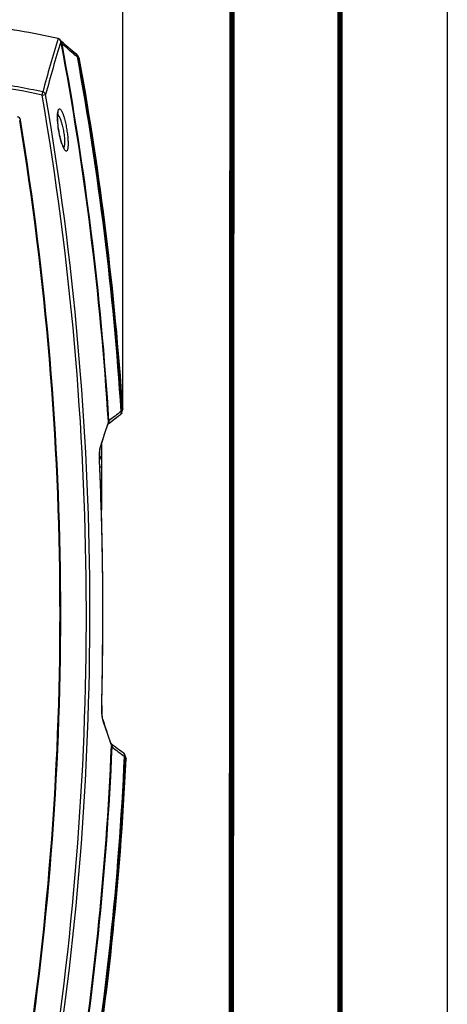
# Model space of a CAD drawing. Header units: millimetres. Extents: x 0 to 420, y -341 to 792.
# Tile 319 of 325: x 400 to 420, y 189 to 234. Entities that reach past the tile are written whole.
import ezdxf

# ---------------------------------------------------------------- set-up
doc = ezdxf.new("R2010")
doc.units = ezdxf.units.MM
doc.header["$LTSCALE"] = 23.1
doc.layers.get('0').update_dxf_attribs({"linetype": 'CONTINUOUS'})
doc.layers.add('06___PRT_ALL_SURFS', color=7, linetype='CONTINUOUS')
doc.layers.add('DIM_PILOTEES', color=7, linetype='CONTINUOUS')
doc.styles.get("Standard").update_dxf_attribs({"font": 'txt', "width": 0.7})
doc.dimstyles.new('DIMSTYLE_3', dxfattribs={"dimtxt": 2.5, "dimasz": 3.5, "dimexe": 2, "dimexo": 0, "dimtad": 1, "dimdec": 0, "dimlfac": 5.882353, "dimdsep": 46, "dimtxsty": 'Standard', "dimblk": '_FILLED', "dimblk1": '_FILLED', "dimblk2": '_FILLED', "dimcen": 0.09, "dimazin": 2, "dimtp": 0.8, "dimtm": 0.8, "dimtfac": 1, "dimtdec": 0, "dimtofl": 0, "dimtmove": 0, "dimatfit": 3, "dimldrblk": '_FILLED', "dimfxl": 0, "dimtolj": 1, "dimarcsym": 0})

# ---------------------------------------------------------------- blocks, each defined once
blk = doc.blocks.new('_FILLED')
at = {"color": 0, "linetype": 'ByBlock'}
blk.add_solid([(0, 0), (-1, 0.143), (-1, -0.143)], dxfattribs=at)
blk = doc.blocks.new('*D9')
at = {"layer": 'DIM_PILOTEES', "color": 2, "linetype": 'Continuous'}
for p, q in [((322.755, 216.718), (322.755, 271.478)), ((404.884, 216.276), (404.884, 271.478)), ((322.755, 269.478), (363.82, 269.478)), ((404.884, 269.478), (363.82, 269.478))]:
    blk.add_line(p, q, dxfattribs=at)
at = {"layer": 'DIM_PILOTEES', "color": 2, "linetype": 'Continuous', "xscale": 3.5, "yscale": 3.5, "zscale": 3.5, "rotation": 180}
blk.add_blockref('_FILLED', (322.755, 269.478), dxfattribs=at)
at = {"layer": 'DIM_PILOTEES', "color": 2, "linetype": 'Continuous', "xscale": 3.5, "yscale": 3.5, "zscale": 3.5}
blk.add_blockref('_FILLED', (404.884, 269.478), dxfattribs=at)
at = {"layer": 'DIM_PILOTEES', "color": 2, "linetype": 'Continuous', "insert": (363.82, 272.603), "char_height": 2.5, "width": 8.57143, "attachment_point": 2, "line_spacing_factor": 0.9}
blk.add_mtext('{\\ftxt;\\W0.0001;\\H0.0001;\\~}{\\ftxt;\\W2.2857142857;\\H2.5; }{\\ftxt;\\W0.0001;\\H0.0001;\\~}', dxfattribs=at)

msp = doc.modelspace()

# ---------------------------------------------------------------- linework, layer by layer
at = {"color": 7, "linetype": 'Continuous'}
for p, q in [((420, 297), (420, 0)), ((410, 286.9999), (409.8296, 10.1087)), ((401.8766, 233.5419), (401.8762, 233.5399)), ((402.0054, 233.4074), (402.0054, 233.4067)), ((402.1208, 233.3211), (402.0311, 233.3983)), ((402.2243, 233.2314), (402.1201, 233.3216)), ((402.3275, 233.1417), (402.2237, 233.232)), ((402.4303, 233.0518), (402.3268, 233.1422)), ((402.5327, 232.9618), (402.4297, 233.0524)), ((402.6194, 232.8853), (402.5321, 232.9623)), ((402.643, 232.8668), (402.6387, 232.8698)), ((402.7034, 232.8378), (402.6651, 232.8543)), ((402.8641, 232.6055), (402.7885, 232.7574)), ((402.8033, 232.712), (402.7733, 232.7066)), ((402.8484, 232.6218), (402.8033, 232.712)), ((402.8792, 232.5602), (402.8484, 232.6218)), ((402.8792, 232.5601), (402.8729, 232.5726)), ((401.1332, 230.9076), (401.1647, 231.0496)), ((401.1332, 230.9076), (401.2957, 230.9355)), ((404.8843, 216.2759), (404.8445, 216.1571)), ((404.8719, 216.2389), (404.8604, 216.2039)), ((404.8843, 216.276), (404.8835, 216.2735)), ((404.8445, 216.1571), (404.814, 216.1551)), ((404.8363, 216.0923), (404.8759, 216.2108)), ((404.8604, 216.2039), (404.8445, 216.1571)), ((404.1788, 215.5122), (404.2084, 215.6011)), ((404.1967, 215.6066), (404.1851, 215.5717)), ((404.2163, 215.6653), (404.1962, 215.6051)), ((404.1981, 215.57), (404.2069, 215.5773)), ((404.2069, 215.5773), (404.2099, 215.5797)), ((403.8906, 214.631), (403.8906, 211.5599)), ((403.8906, 213.5575), (403.8174, 213.5575)), ((403.9581, 201.7877), (404.0213, 201.6007)), ((404.3298, 200.6643), (404.343, 200.6265)), ((404.3425, 200.6281), (404.3631, 200.569)), ((404.3454, 200.6607), (404.3439, 200.6619)), ((404.3497, 200.6571), (404.3445, 200.6614)), ((404.3547, 200.6531), (404.3488, 200.6578)), ((404.3573, 200.651), (404.3537, 200.6539)), ((404.4418, 200.5847), (404.3573, 200.651)), ((404.9695, 200.0741), (405, 200.0727)), ((405.0326, 200.0172), (404.9909, 200.1365)), ((405, 200.0727), (405.015, 200.0304)), ((405, 200.0727), (405.042, 199.9531))]:
    msp.add_line(p, q, dxfattribs=at)
at = {"color": 7, "linetype": 'Continuous', "const_width": 0.25}
for points in [[(415, 5), (415, 292)], [(410, 287), (409.8468, 9.9234)]]:
    msp.add_lwpolyline(points, dxfattribs=at)
at = {"color": 7, "linetype": 'Continuous'}
for points in [[(402.0311, 233.3983), (402.0229, 233.4056), (402.0154, 233.413), (402.0095, 233.4193), (402.0051, 233.4245), (402.0021, 233.4286), (402.0003, 233.4311)], [(402.6651, 232.8543), (402.6613, 232.856), (402.6549, 232.8594), (402.6475, 232.8638), (402.6391, 232.8695), (402.6298, 232.8765), (402.6194, 232.8853)], [(402.8484, 232.6218), (402.8285, 232.6618), (402.8033, 232.712)], [(402.8792, 232.5601), (402.8773, 232.5691), (402.8739, 232.5815), (402.8695, 232.5937), (402.8641, 232.6055)], [(401.9049, 229.2843), (401.9005, 229.3128), (401.8922, 229.3699), (401.8848, 229.4257), (401.8783, 229.48), (401.8726, 229.5326), (401.8678, 229.5833), (401.8639, 229.6318), (401.8607, 229.678), (401.8582, 229.7219), (401.8565, 229.7633), (401.8554, 229.8022), (401.8549, 229.8386), (401.8549, 229.8727), (401.8555, 229.9046), (401.8564, 229.9342), (401.8578, 229.9616), (401.8596, 229.9868), (401.8616, 230.0098), (401.8639, 230.0307), (401.8664, 230.0493), (401.869, 230.0657), (401.8717, 230.08), (401.8744, 230.092), (401.8769, 230.1018), (401.8791, 230.1095), (401.881, 230.1149), (401.8819, 230.1174)], [(402.1648, 228.4139), (402.1649, 228.4137), (402.1641, 228.4146), (402.1619, 228.4172), (402.1587, 228.4215), (402.1544, 228.4275), (402.1493, 228.4353), (402.1435, 228.4447), (402.1371, 228.4559), (402.1301, 228.4689), (402.1227, 228.4836), (402.1148, 228.5001), (402.1065, 228.5183), (402.0978, 228.5383), (402.0888, 228.5602), (402.0795, 228.5838), (402.07, 228.6093), (402.0602, 228.6366), (402.0502, 228.6657), (402.0401, 228.6966), (402.0298, 228.7294), (402.0194, 228.764), (402.0089, 228.8005), (401.9985, 228.8387), (401.988, 228.8788), (401.9775, 228.9206), (401.9671, 228.9641), (401.9569, 229.0092), (401.9468, 229.056), (401.937, 229.1042), (401.9274, 229.1539), (401.9182, 229.205), (401.9093, 229.2572), (401.9049, 229.2843)], [(404.8759, 216.2108), (404.8801, 216.2255), (404.8829, 216.2405), (404.8844, 216.2558), (404.8845, 216.2711), (404.8843, 216.2759)], [(404.2099, 215.5797), (404.2943, 215.6463), (404.3919, 215.7222), (404.4902, 215.7974), (404.5891, 215.8718), (404.6887, 215.9456), (404.7748, 216.0084)], [(403.8372, 214.465), (403.8964, 214.6489), (403.9545, 214.8286), (404.0084, 214.994), (404.0577, 215.145), (404.1027, 215.2816), (404.143, 215.404), (404.1788, 215.5122)], [(404.1981, 215.5701), (404.1982, 215.5702), (404.2025, 215.5737), (404.2074, 215.5777)], [(403.8048, 213.8771), (403.8042, 213.8913), (403.8027, 213.9335), (403.8016, 213.976), (403.8009, 214.0183), (403.8007, 214.0599), (403.801, 214.1006), (403.8018, 214.14), (403.803, 214.1777), (403.8045, 214.2135), (403.8065, 214.2472), (403.8087, 214.2785), (403.8112, 214.3075), (403.8139, 214.3342), (403.8167, 214.3585), (403.8197, 214.3805), (403.8228, 214.4003), (403.8259, 214.4178), (403.829, 214.433), (403.832, 214.446), (403.8347, 214.4566), (403.8372, 214.465)], [(403.9091, 202.4426), (403.9488, 204.3327), (403.966, 206.2482), (403.9601, 208.1635), (403.931, 210.0782), (403.8789, 211.992), (403.8048, 213.8771)], [(403.9581, 201.7877), (403.9575, 201.7895), (403.9544, 201.7997), (403.9509, 201.8126), (403.9471, 201.8281), (403.9432, 201.8463), (403.9393, 201.867), (403.9353, 201.8903), (403.9315, 201.9161), (403.9277, 201.9443), (403.9242, 201.9749), (403.9209, 202.0079), (403.9178, 202.0431), (403.9151, 202.0805), (403.9128, 202.1198), (403.9108, 202.1608), (403.9093, 202.2033), (403.9083, 202.2469), (403.9077, 202.2915), (403.9076, 202.3366), (403.9079, 202.382), (403.9088, 202.4274), (403.9091, 202.4426)], [(404.3543, 200.6322), (404.3227, 200.7229), (404.2845, 200.8327), (404.2415, 200.9571), (404.1936, 201.0961), (404.1408, 201.2498), (404.0833, 201.4181), (404.0212, 201.6011)], [(404.9299, 200.2183), (404.8415, 200.2826), (404.7406, 200.357), (404.6404, 200.4321), (404.5408, 200.5081), (404.4418, 200.5847)], [(405.015, 200.0304), (405.0343, 199.9744), (405.0395, 199.9601), (405.0419, 199.9533), (405.042, 199.9529)], [(405.042, 199.9531), (405.0422, 199.9576), (405.0418, 199.9727), (405.0401, 199.9878), (405.037, 200.0026), (405.0326, 200.0172)]]:
    msp.add_lwpolyline(points, dxfattribs=at)
for centre, radius, start, end in [((394.4046, 200.6132), 33.7658, 77.21521, 83.48911), ((394.4046, 200.6132), 33.7637, 77.21521, 83.48321), ((465.0811, 214.1362), 66.1163, 162.934379, 165.178174), ((464.4233, 214.1432), 65.3229, 162.848672, 165.103922), ((401.8834, 233.5368), 0.00784, 156.85778, 162.92518), ((401.8374, 233.3709), 0.1725, 66.22353, 77.09752), ((401.8372, 233.3718), 0.1725, 66.09511, 76.94765), ((401.839, 233.3761), 0.17, 18.98431, 77.21526), ((401.8401, 233.3737), 0.1686, 22.32549, 27.8527), ((401.8396, 233.374), 0.1692, 22.36438, 27.86769), ((401.8404, 233.3738), 0.1682, 11.25739, 22.31554), ((401.8399, 233.3742), 0.1688, 11.34363, 22.35509), ((401.8819, 233.3909), 0.1246, 7.59907, 18.9525), ((402.2829, 233.4811), 0.287, 194.87089, 197.91335), ((260.1046, 206.7146), 144.3893, 3.554016, 10.653055), ((260.1046, 206.7146), 144.4196, 3.575627, 10.605731), ((366.1954, 191.6176), 54.9825, 48.47799, 49.2894), ((402.6255, 232.7628), 0.0997, 61.08605, 66.59559), ((402.6396, 232.6834), 0.1662, 9.91543, 26.42524), ((409.5296, 248.4084), 17.0937, 246.57715, 246.71838), ((260.1046, 206.7146), 145.017, 3.732545, 10.325124), ((260.1046, 206.7146), 145.0475, 3.732545, 10.325124), ((394.4046, 200.6132), 31.1781, 77.4776, 81.85133), ((394.4046, 200.6132), 31.0326, 77.4776, 81.75969), ((260.1046, 206.7146), 143.2535, 351.038657, 9.734159), ((260.1046, 206.7146), 143.0886, 351.038657, 9.734159), ((399.9496, 229.722), 0.17, 9.34264, 79.21484), ((260.1046, 206.7146), 141.8609, 351.228247, 9.33303), ((260.1046, 206.7146), 141.8949, 351.223769, 9.342638), ((414.2678, 203.116), 16.1057, 125.94338, 128.49387), ((404.6611, 216.1078), 0.1595, 357.03058, 1.92636), ((510.4818, 180.1991), 112.0277, 161.593957, 162.15667), ((404.1483, 215.6572), 0.0989, 308.47341, 317.16425), ((404.7155, 214.2894), 0.9052, 168.70209, 170.18745), ((404.5319, 214.3262), 0.7178, 166.95082, 168.71164), ((245.3542, 206.7143), 158.6099, 358.456562, 2.58859), ((404.7618, 201.9708), 0.8339, 192.05907, 193.84696), ((511.9068, 238.2058), 113.9393, 198.672294, 199.237631), ((404.2967, 200.5744), 0.0977, 44.61128, 51.67082), ((260.1046, 206.7146), 144.3893, 350.605192, 357.560588), ((260.1046, 206.7146), 144.4196, 350.605192, 357.538331), ((414.7379, 213.589), 16.6756, 231.64862, 234.1411), ((260.1046, 206.7146), 145.017, 350.521879, 357.375413), ((260.1046, 206.7146), 145.0475, 350.521711, 357.375413), ((404.8173, 200.1193), 0.1582, 358.60006, 3.45461)]:
    msp.add_arc(centre, radius, start, end, dxfattribs=at)
for points in [[(401.9891, 233.4524), (401.9716, 233.4855), (401.9412, 233.5137), (401.9069, 233.5288)], [(401.9892, 233.4531), (401.9717, 233.4861), (401.9413, 233.5144), (401.9071, 233.5295)], [(402.7034, 232.8378), (402.7393, 232.8224), (402.7711, 232.7923), (402.7885, 232.7574)], [(402.7733, 232.7066), (402.7736, 232.7164), (402.7732, 232.7264), (402.772, 232.7362)], [(404.8363, 216.0923), (404.8254, 216.0594), (404.8029, 216.0287), (404.7747, 216.0084)], [(404.8131, 216.0613), (404.8174, 216.0735), (404.8197, 216.0866), (404.8204, 216.0995)], [(404.8205, 216.1131), (404.8201, 216.1273), (404.8178, 216.1415), (404.814, 216.1551)], [(404.8363, 216.0923), (404.8432, 216.113), (404.846, 216.1354), (404.8445, 216.1571)], [(404.2084, 215.6011), (404.2152, 215.6216), (404.2179, 215.6438), (404.2163, 215.6653)], [(403.8372, 214.4651), (403.8435, 214.4845), (403.8454, 214.5058), (403.8429, 214.5261)], [(403.9581, 201.7876), (403.9646, 201.7686), (403.9668, 201.7476), (403.9647, 201.7276)], [(404.3543, 200.6322), (404.3613, 200.6121), (404.3643, 200.5902), (404.3631, 200.569)], [(404.9909, 200.1365), (404.9797, 200.1686), (404.9575, 200.1984), (404.9299, 200.2183)], [(404.9678, 200.1664), (404.9721, 200.1544), (404.9745, 200.1416), (404.9753, 200.1289)], [(404.9755, 200.1155), (404.9752, 200.1015), (404.9731, 200.0876), (404.9695, 200.0741)], [(404.9909, 200.1365), (404.998, 200.1162), (405.0011, 200.0941), (405, 200.0727)]]:
    msp.add_open_spline(points, degree=3, dxfattribs=at)
for points, knots in [([(402.0571, 233.295), (402.0521, 233.303), (402.0334, 233.3341), (402.018, 233.3673), (402.0097, 233.3928)], [0, 0, 0, 0, 0.260379, 1, 1, 1, 1]), ([(402.0571, 233.295), (402.0612, 233.3145), (402.0631, 233.3527), (402.0439, 233.3873), (402.0311, 233.3983)], [0, 0, 0, 0, 0.5407572, 1, 1, 1, 1]), ([(402.6437, 232.783), (402.648, 232.8022), (402.6503, 232.8398), (402.6319, 232.8742), (402.6194, 232.8853)], [0, 0, 0, 0, 0.5411692, 1, 1, 1, 1]), ([(402.7346, 232.7233), (402.7267, 232.7267), (402.6941, 232.7428), (402.6645, 232.7646), (402.6437, 232.783)], [0, 0, 0, 0, 0.2361012, 1, 1, 1, 1]), ([(402.7346, 232.7233), (402.7355, 232.7492), (402.7279, 232.7994), (402.6937, 232.8391), (402.6737, 232.8501)], [0, 0, 0, 0, 0.532574, 1, 1, 1, 1]), ([(402.772, 232.7362), (402.7692, 232.7583), (402.7557, 232.8002), (402.7218, 232.8299), (402.7034, 232.8378)], [0, 0, 0, 0, 0.5267138, 1, 1, 1, 1]), ([(401.2957, 230.9355), (401.2871, 230.9632), (401.2509, 231.0152), (401.1948, 231.0426), (401.1647, 231.0496)], [0, 0, 0, 0, 0.4833505, 1, 1, 1, 1]), ([(401.9012, 229.2839), (401.8773, 229.4349), (401.8526, 229.6519), (401.8471, 229.9222), (401.8541, 230.0398), (401.8613, 230.0917)], [0, 0, 0, 0, 0.5653272, 0.8061326, 1, 1, 1, 1]), ([(401.8613, 230.0917), (401.8644, 230.1147), (401.8714, 230.1556), (401.8872, 230.2081), (401.906, 230.2446), (401.9319, 230.2661), (401.9637, 230.2624), (401.992, 230.2388), (402.0211, 230.2007), (402.0513, 230.1463), (402.0823, 230.077), (402.1136, 229.9934), (402.1447, 229.8969), (402.1867, 229.748), (402.2343, 229.5429), (402.2655, 229.3727), (402.2796, 229.2841)], [0, 0, 0, 0, 0.0553024, 0.0984487, 0.1299556, 0.1524426, 0.1730155, 0.2001984, 0.2378916, 0.287042, 0.3474903, 0.4185723, 0.4993193, 0.5885364, 0.7866592, 1, 1, 1, 1]), ([(401.8619, 230.013), (401.8901, 229.9767), (401.9415, 229.8795), (402.0076, 229.7071), (402.0695, 229.494), (402.1042, 229.3392), (402.1198, 229.2578)], [0, 0, 0, 0, 0.1717208, 0.4070644, 0.6903193, 1, 1, 1, 1]), ([(402.1422, 228.4192), (402.1162, 228.4695), (402.0674, 228.5887), (401.9777, 228.8751), (401.9279, 229.1143), (401.9012, 229.2839)], [0, 0, 0, 0, 0.1884939, 0.4278728, 1, 1, 1, 1]), ([(402.1198, 229.2578), (402.137, 229.1688), (402.1641, 228.9993), (402.1835, 228.7673), (402.1806, 228.6024), (402.1606, 228.5056), (402.1453, 228.4708), (402.1356, 228.4586)], [0, 0, 0, 0, 0.335766, 0.6345502, 0.86212, 0.9423351, 1, 1, 1, 1]), ([(402.2796, 229.2841), (402.2931, 229.1993), (402.3158, 229.0349), (402.334, 228.8335), (402.3405, 228.6847), (402.341, 228.5873), (402.3375, 228.5019), (402.3299, 228.43), (402.3186, 228.3724), (402.3034, 228.33), (402.2843, 228.3011), (402.2565, 228.2896), (402.2273, 228.3012), (402.1997, 228.3273), (402.1702, 228.3678), (402.1518, 228.4006), (402.1422, 228.4192)], [0, 0, 0, 0, 0.2149164, 0.4154449, 0.5058633, 0.5875664, 0.6592086, 0.719749, 0.7685616, 0.8056547, 0.8322828, 0.8526979, 0.8751638, 0.9060346, 0.947523, 1, 1, 1, 1]), ([(404.7748, 216.0084), (404.7879, 216.0179), (404.8027, 216.0356), (404.8113, 216.0559), (404.8131, 216.0613)], [0, 0, 0, 0, 0.7404497, 1, 1, 1, 1]), ([(404.2431, 215.7215), (404.2366, 215.7111), (404.2263, 215.6931), (404.2175, 215.6737), (404.2163, 215.6653)], [0, 0, 0, 0, 0.5902413, 1, 1, 1, 1]), ([(404.2209, 215.5899), (404.2355, 215.6057), (404.2553, 215.6506), (404.2501, 215.698), (404.2431, 215.7215)], [0, 0, 0, 0, 0.4682305, 1, 1, 1, 1]), ([(403.8236, 214.4436), (403.8094, 214.3616), (403.7959, 214.1724), (403.7974, 213.9834), (403.8022, 213.8778)], [0, 0, 0, 0, 0.4404758, 1, 1, 1, 1]), ([(403.8429, 214.5261), (403.8419, 214.5232), (403.8381, 214.5107), (403.8348, 214.4981), (403.8326, 214.4883)], [0, 0, 0, 0, 0.2308535, 1, 1, 1, 1]), ([(403.8906, 213.9282), (403.8906, 213.9595), (403.8738, 214.0237), (403.8279, 214.0712), (403.801, 214.0884)], [0, 0, 0, 0, 0.4946937, 1, 1, 1, 1]), ([(403.8048, 213.8771), (403.8048, 213.8774), (403.8036, 213.8776), (403.8029, 213.8777), (403.8022, 213.8778)], [0, 0, 0, 0, 0.277184, 1, 1, 1, 1]), ([(403.9065, 202.4422), (403.9032, 202.3202), (403.9049, 202.1459), (403.9234, 201.9307), (403.9375, 201.8377), (403.9463, 201.7966)], [0, 0, 0, 0, 0.5651257, 0.805557, 1, 1, 1, 1]), ([(403.9091, 202.4426), (403.9091, 202.4423), (403.9078, 202.4424), (403.9072, 202.4422), (403.9065, 202.4422)], [0, 0, 0, 0, 0.2611673, 1, 1, 1, 1]), ([(403.9521, 201.7712), (403.9531, 201.7673), (403.9568, 201.7526), (403.9611, 201.7381), (403.9647, 201.7276)], [0, 0, 0, 0, 0.2694758, 1, 1, 1, 1]), ([(404.3662, 200.643), (404.3814, 200.6276), (404.4024, 200.583), (404.3977, 200.5353), (404.391, 200.5117)], [0, 0, 0, 0, 0.4675094, 1, 1, 1, 1]), ([(404.3631, 200.569), (404.3645, 200.5604), (404.3737, 200.5406), (404.3843, 200.5223), (404.391, 200.5117)], [0, 0, 0, 0, 0.4106433, 1, 1, 1, 1]), ([(404.9299, 200.2183), (404.9429, 200.2089), (404.9574, 200.1916), (404.966, 200.1717), (404.9678, 200.1664)], [0, 0, 0, 0, 0.7404749, 1, 1, 1, 1])]:
    msp.add_open_spline(points, degree=3, knots=knots, dxfattribs=at)
at = {"layer": '06___PRT_ALL_SURFS', "color": 7, "linetype": 'Continuous'}
for start, end in [(3.778318, 10.260741), (350.512443, 357.328988)]:
    msp.add_arc((260.1046, 206.7146), 145.095, start, end, dxfattribs=at)

# ---------------------------------------------------------------- dimensions: what is measured, and where the dimension line sits
at = {"layer": 'DIM_PILOTEES', "color": 2, "linetype": 'Continuous'}
dim = msp.add_linear_dim(base=(404.8843, 269.4785), p1=(322.7549, 216.7182), p2=(404.8843, 216.2759), text='{\\ftxt;\\W0.0001;\\H0.0001;\\~}{\\ftxt;\\W2.2857142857;\\H2.5; }{\\ftxt;\\W0.0001;\\H0.0001;\\~}', dimstyle='DIMSTYLE_3', dxfattribs=at)
dim.commit()
dim.dimension.update_dxf_attribs({"geometry": '*D9', "text_midpoint": (363.4624, 269.4785), "dimtype": 160})

doc.saveas('drawing.dxf')
